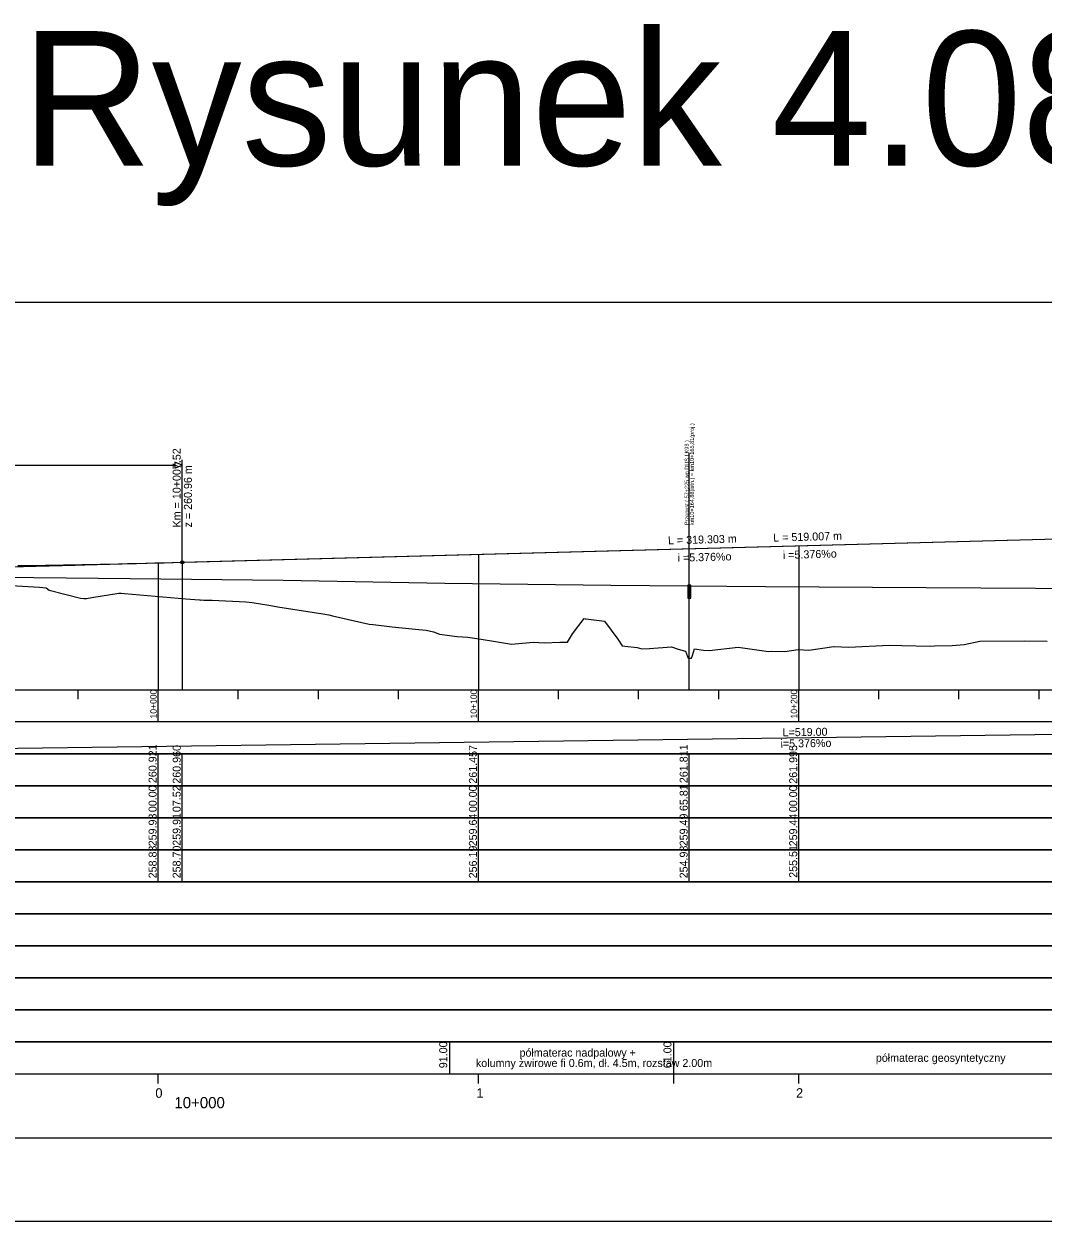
# Model space of a CAD drawing. Extents: x 6445630 to 6518227, y 5499240 to 5511716.
# Drawn here: x 6454589.3 to 6454907.5, y 5506751.3 to 5507125.3 of the extents above; entities that cross this region are included whole.
import ezdxf

# ---------------------------------------------------------------- set-up
doc = ezdxf.new("R2010")
doc.units = 0
for name, color, linetype in [('TOR_PROF-obiekty+opisy', 7, 'Continuous'), ('TOR_PROF-opisy pomocnicze', 7, 'Continuous'), ('TOR_PROF-tabelka-geometria T1', 7, 'Continuous'), ('TOR_PROF-tabelka-kilometracja', 7, 'Continuous'), ('TOR_PROF-tabelka-odleglosci T1', 7, 'Continuous'), ('TOR_PROF-tabelka-pochylenia proj T1', 7, 'Continuous'), ('TOR_PROF-tabelka-rodzaj rowu T1', 7, 'Continuous'), ('TOR_PROF-tabelka-rowyT1', 7, 'Continuous'), ('TOR_PROF-tabelka-rurociagi T1', 7, 'Continuous'), ('TOR_PROF-tabelka-rzedne istn T1', 7, 'Continuous'), ('TOR_PROF-tabelka-rzedne proj T1', 7, 'Continuous'), ('TOR_PROF-tabelka-teren istniejacy T1', 7, 'Continuous'), ('TOR_PROF-tabelka-warstwa ochronna T1', 7, 'Continuous'), ('TOR_PROF-tor istniejacy T2', 7, 'Continuous'), ('TOR_PROF-tor projektowany', 7, 'Continuous'), ('TOR_PROF-uklad odniesienia', 7, 'Continuous'), ('TOR_PROF-warstwa ochronna', 7, 'Continuous'), ('TOR_RAMKI-dodatkowe3', 7, 'Continuous'), ('TOR_RAMKI-MASKA WYCIECIA', 7, 'Continuous')]:
    doc.layers.add(name, color=color, linetype=linetype)

msp = doc.modelspace()

# ---------------------------------------------------------------- linework, layer by layer
at = {"layer": 'TOR_PROF-obiekty+opisy'}
msp.add_line((6454797.02, 5506917.3), (6454797.02, 5506991.3), dxfattribs=at)
for points in [[(6454797.5, 5506949.97), (6454796.58, 5506949.97), (6454796.58, 5506945.89), (6454797.5, 5506945.89)], [(6454797.42, 5506949.43), (6454796.67, 5506949.43), (6454796.67, 5506946.43), (6454797.42, 5506946.43)]]:
    msp.add_lwpolyline(points, close=True, dxfattribs=at)
for points in [[(6454797.5, 5506945.89), (6454797.5, 5506949.97), (6454796.58, 5506949.97), (6454796.58, 5506945.89), (6454797.5, 5506945.89)], [(6454797.42, 5506946.43), (6454796.67, 5506946.43), (6454796.67, 5506949.43), (6454797.42, 5506949.43), (6454797.42, 5506946.43)]]:
    msp.add_lwpolyline(points, dxfattribs=at)
at = {"layer": 'TOR_PROF-opisy pomocnicze'}
for p, q in [((6454638.73, 5506957.1), (6454638.73, 5506989.1)), ((6454638.73, 5506957.1), (6454638.73, 5506977.1)), ((6454571.74, 5506955.3), (6454605.24, 5506956.2))]:
    msp.add_line(p, q, dxfattribs=at)
msp.add_lwpolyline([(6454507.06, 5506987.43), (6454636.42, 5506987.43)], dxfattribs=at)
msp.add_lwpolyline([(6454638.73, 5506987.43), (6454636.42, 5506988.39), (6454636.42, 5506986.48)], close=True, dxfattribs=at)
msp.add_circle((6454638.73, 5506957.1), 0.5, dxfattribs=at)
at = {"layer": 'TOR_PROF-tabelka-geometria T1'}
for points in [[(6452331.21, 5506777.3), (6459531.21, 5506777.3)], [(6452423.2, 5506777.3), (6452515.66, 5506777.3), (6452515.66, 5506777.3), (6452555.66, 5506779.97), (6452555.66, 5506779.97), (6452695.25, 5506779.97), (6452695.25, 5506779.97), (6452735.25, 5506777.3), (6452735.25, 5506777.3), (6458247.17, 5506777.3)]]:
    msp.add_lwpolyline(points, dxfattribs=at)
at = {"layer": 'TOR_PROF-tabelka-kilometracja'}
msp.add_line((6454792.21, 5506794.3), (6454792.21, 5506797.3), dxfattribs=at)
for points in [[(6454631.21, 5506794.3), (6454631.21, 5506797.3)], [(6454631.21, 5506794.3), (6454631.21, 5506797.3)], [(6454731.21, 5506794.3), (6454731.21, 5506797.3)], [(6454831.21, 5506794.3), (6454831.21, 5506797.3)]]:
    msp.add_lwpolyline(points, dxfattribs=at)
at = {"layer": 'TOR_PROF-tabelka-odleglosci T1'}
msp.add_lwpolyline([(6452331.21, 5506877.3), (6459531.21, 5506877.3), (6459531.21, 5506887.3), (6452331.21, 5506887.3)], close=True, dxfattribs=at)
for points in [[(6454631.21, 5506877.3), (6454631.21, 5506887.3)], [(6454638.73, 5506877.3), (6454638.73, 5506887.3)], [(6454731.21, 5506877.3), (6454731.21, 5506887.3)], [(6454797.02, 5506877.3), (6454797.02, 5506887.3)], [(6454831.21, 5506877.3), (6454831.21, 5506887.3)]]:
    msp.add_lwpolyline(points, dxfattribs=at)
at = {"layer": 'TOR_PROF-tabelka-pochylenia proj T1'}
msp.add_lwpolyline([(6452331.21, 5506897.3), (6459531.21, 5506897.3), (6459531.21, 5506907.3), (6452331.21, 5506907.3)], close=True, dxfattribs=at)
msp.add_lwpolyline([(6454571.74, 5506898.8), (6455090.74, 5506905.8)], dxfattribs=at)
at = {"layer": 'TOR_PROF-tabelka-rodzaj rowu T1'}
for points in [[(6452331.21, 5506837.3), (6459531.21, 5506837.3), (6459531.21, 5506847.3), (6452331.21, 5506847.3)], [(6452331.21, 5506817.3), (6459531.21, 5506817.3), (6459531.21, 5506827.3), (6452331.21, 5506827.3)]]:
    msp.add_lwpolyline(points, close=True, dxfattribs=at)
at = {"layer": 'TOR_PROF-tabelka-rowyT1'}
msp.add_lwpolyline([(6452331.21, 5506847.3), (6459531.21, 5506847.3), (6459531.21, 5506857.3), (6452331.21, 5506857.3)], close=True, dxfattribs=at)
at = {"layer": 'TOR_PROF-tabelka-rurociagi T1'}
msp.add_lwpolyline([(6452331.21, 5506827.3), (6459531.21, 5506827.3), (6459531.21, 5506837.3), (6452331.21, 5506837.3)], close=True, dxfattribs=at)
at = {"layer": 'TOR_PROF-tabelka-rzedne istn T1'}
msp.add_lwpolyline([(6452331.21, 5506867.3), (6459531.21, 5506867.3), (6459531.21, 5506877.3), (6452331.21, 5506877.3)], close=True, dxfattribs=at)
for points in [[(6454631.21, 5506867.3), (6454631.21, 5506877.3)], [(6454638.73, 5506867.3), (6454638.73, 5506877.3)], [(6454731.21, 5506867.3), (6454731.21, 5506877.3)], [(6454797.02, 5506867.3), (6454797.02, 5506877.3)], [(6454831.21, 5506867.3), (6454831.21, 5506877.3)], [(6454631.21, 5506857.3), (6454631.21, 5506867.3)], [(6454631.21, 5506857.3), (6454631.21, 5506867.3)], [(6454631.21, 5506857.3), (6454631.21, 5506867.3)], [(6454638.73, 5506857.3), (6454638.73, 5506867.3)], [(6454638.73, 5506857.3), (6454638.73, 5506867.3)], [(6454638.73, 5506857.3), (6454638.73, 5506867.3)], [(6454731.21, 5506857.3), (6454731.21, 5506867.3)], [(6454731.21, 5506857.3), (6454731.21, 5506867.3)], [(6454731.21, 5506857.3), (6454731.21, 5506867.3)], [(6454797.02, 5506857.3), (6454797.02, 5506867.3)], [(6454797.02, 5506857.3), (6454797.02, 5506867.3)], [(6454797.02, 5506857.3), (6454797.02, 5506867.3)], [(6454831.21, 5506857.3), (6454831.21, 5506867.3)], [(6454831.21, 5506857.3), (6454831.21, 5506867.3)], [(6454831.21, 5506857.3), (6454831.21, 5506867.3)]]:
    msp.add_lwpolyline(points, dxfattribs=at)
at = {"layer": 'TOR_PROF-tabelka-rzedne proj T1'}
msp.add_lwpolyline([(6452331.21, 5506887.3), (6459531.21, 5506887.3), (6459531.21, 5506897.3), (6452331.21, 5506897.3)], close=True, dxfattribs=at)
for points in [[(6454631.21, 5506887.3), (6454631.21, 5506897.3)], [(6454638.73, 5506887.3), (6454638.73, 5506897.3)], [(6454731.21, 5506887.3), (6454731.21, 5506897.3)], [(6454797.02, 5506887.3), (6454797.02, 5506897.3)], [(6454831.21, 5506887.3), (6454831.21, 5506897.3)]]:
    msp.add_lwpolyline(points, dxfattribs=at)
at = {"layer": 'TOR_PROF-tabelka-teren istniejacy T1'}
msp.add_lwpolyline([(6452331.21, 5506857.3), (6459531.21, 5506857.3), (6459531.21, 5506867.3), (6452331.21, 5506867.3)], close=True, dxfattribs=at)
msp.add_lwpolyline([(6452331.21, 5506857.3), (6459531.21, 5506857.3), (6459531.21, 5506867.3), (6452331.21, 5506867.3)], close=True, dxfattribs=at)
msp.add_lwpolyline([(6452331.21, 5506857.3), (6459531.21, 5506857.3), (6459531.21, 5506867.3), (6452331.21, 5506867.3)], close=True, dxfattribs=at)
at = {"layer": 'TOR_PROF-tabelka-warstwa ochronna T1'}
msp.add_lwpolyline([(6452331.21, 5506807.3), (6459531.21, 5506807.3), (6459531.21, 5506817.3), (6452331.21, 5506817.3)], close=True, dxfattribs=at)
at = {"layer": 'TOR_PROF-tor istniejacy T2'}
msp.add_lwpolyline([(6454572.26, 5506952.6), (6454622.45, 5506952.05), (6454670.18, 5506951.5), (6454720.72, 5506950.6), (6454772.48, 5506950), (6454820.8, 5506949.55), (6454871.02, 5506949.25), (6454922.15, 5506948.95), (6454973.13, 5506948.5), (6455022.2, 5506948.45), (6455072.68, 5506948.1), (6455122.4, 5506947.95), (6455172.68, 5506947.85), (6455222.98, 5506947.65), (6455274.03, 5506947.65)], dxfattribs=at)
at = {"layer": 'TOR_PROF-tor projektowany'}
for p, q in [((6454571.74, 5506955.3), (6455090.74, 5506969.25)), ((6454638.73, 5506957.1), (6454958.03, 5506965.68))]:
    msp.add_line(p, q, dxfattribs=at)
for points in [[(6454831.21, 5506962.28), (6454831.21, 5506922.3), (6454831.21, 5506917.3), (6454831.21, 5506917.3)], [(6454831.21, 5506962.28), (6454831.21, 5506922.3), (6454831.21, 5506917.3), (6454831.21, 5506917.3)], [(6454587.42, 5506956.05), (6454590.27, 5506956.09), (6454593.12, 5506956.14), (6454595.97, 5506956.18), (6454598.83, 5506956.23), (6454601.68, 5506956.28), (6454604.53, 5506956.33), (6454607.38, 5506956.38), (6454610.23, 5506956.44), (6454613.08, 5506956.5), (6454615.93, 5506956.55), (6454618.78, 5506956.62), (6454621.63, 5506956.68), (6454624.48, 5506956.75), (6454627.33, 5506956.81), (6454630.18, 5506956.88), (6454633.03, 5506956.95), (6454635.88, 5506957.03), (6454638.73, 5506957.1)], [(6454631.21, 5506956.91), (6454631.21, 5506922.3), (6454631.21, 5506917.3), (6454631.21, 5506917.3)], [(6454631.21, 5506956.91), (6454631.21, 5506922.3), (6454631.21, 5506917.3), (6454631.21, 5506917.3)], [(6454638.73, 5506957.1), (6454638.73, 5506922.3), (6454638.73, 5506917.3), (6454638.73, 5506917.3)], [(6454638.73, 5506957.1), (6454638.73, 5506922.3), (6454638.73, 5506917.3), (6454638.73, 5506917.3)], [(6454731.21, 5506959.59), (6454731.21, 5506922.3), (6454731.21, 5506917.3), (6454731.21, 5506917.3)], [(6454731.21, 5506959.59), (6454731.21, 5506922.3), (6454731.21, 5506917.3), (6454731.21, 5506917.3)]]:
    msp.add_lwpolyline(points, dxfattribs=at)
at = {"layer": 'TOR_PROF-uklad odniesienia'}
for p, q in [((6452331.21, 5506917.3), (6459531.21, 5506917.3)), ((6454606.21, 5506914.3), (6454606.21, 5506917.3)), ((6454631.21, 5506907.3), (6454631.21, 5506917.3)), ((6454656.21, 5506914.3), (6454656.21, 5506917.3)), ((6454681.21, 5506914.3), (6454681.21, 5506917.3)), ((6454706.21, 5506914.3), (6454706.21, 5506917.3)), ((6454731.21, 5506907.3), (6454731.21, 5506917.3)), ((6454756.21, 5506914.3), (6454756.21, 5506917.3)), ((6454781.21, 5506914.3), (6454781.21, 5506917.3)), ((6454806.21, 5506914.3), (6454806.21, 5506917.3)), ((6454831.21, 5506907.3), (6454831.21, 5506917.3)), ((6454856.21, 5506914.3), (6454856.21, 5506917.3)), ((6454881.21, 5506914.3), (6454881.21, 5506917.3)), ((6454906.21, 5506914.3), (6454906.21, 5506917.3))]:
    msp.add_line(p, q, dxfattribs=at)
at = {"layer": 'TOR_PROF-warstwa ochronna'}
msp.add_lwpolyline([(6452331.21, 5506797.3), (6459531.21, 5506797.3), (6459531.21, 5506807.3), (6452331.21, 5506807.3)], close=True, dxfattribs=at)
for points in [[(6454722.21, 5506797.3), (6454722.21, 5506807.3)], [(6454792.21, 5506797.3), (6454792.21, 5506807.3)]]:
    msp.add_lwpolyline(points, dxfattribs=at)
at = {"layer": 'TOR_RAMKI-dodatkowe3'}
for p, q in [((6454583.5, 5506949.95), (6454594.17, 5506949.36)), ((6454594.17, 5506949.36), (6454596.2, 5506949.11)), ((6454596.2, 5506949.11), (6454597.13, 5506948.35)), ((6454597.13, 5506948.35), (6454606.93, 5506945.87)), ((6454606.93, 5506945.87), (6454607.97, 5506945.84)), ((6454607.97, 5506945.84), (6454608.86, 5506945.8)), ((6454608.86, 5506945.8), (6454610.46, 5506946.07)), ((6454610.46, 5506946.07), (6454618.96, 5506947.44)), ((6454618.96, 5506947.44), (6454619.37, 5506947.43)), ((6454619.37, 5506947.43), (6454619.66, 5506947.45)), ((6454619.66, 5506947.45), (6454620.72, 5506947.32)), ((6454620.72, 5506947.32), (6454639.87, 5506945.72)), ((6454639.87, 5506945.72), (6454644.14, 5506945.34)), ((6454644.14, 5506945.34), (6454644.44, 5506945.31)), ((6454644.44, 5506945.31), (6454644.64, 5506945.34)), ((6454644.64, 5506945.34), (6454645.41, 5506945.28)), ((6454645.41, 5506945.28), (6454648.04, 5506945.32)), ((6454648.04, 5506945.32), (6454658.56, 5506944.7)), ((6454658.56, 5506944.7), (6454660.56, 5506944.59)), ((6454660.56, 5506944.59), (6454665.72, 5506943.72)), ((6454665.72, 5506943.72), (6454668.6, 5506943.19)), ((6454668.6, 5506943.19), (6454682.61, 5506940.96)), ((6454682.61, 5506940.96), (6454684.44, 5506940.64)), ((6454684.44, 5506940.64), (6454685.63, 5506940.4)), ((6454685.63, 5506940.4), (6454697.12, 5506937.73)), ((6454760.57, 5506934.79), (6454764.24, 5506939.49)), ((6454764.24, 5506939.49), (6454764.47, 5506939.45)), ((6454764.47, 5506939.45), (6454764.69, 5506939.4)), ((6454764.69, 5506939.4), (6454770.54, 5506938.7)), ((6454770.54, 5506938.7), (6454774.68, 5506933.04)), ((6454697.12, 5506937.73), (6454698.34, 5506937.62)), ((6454698.34, 5506937.62), (6454704.3, 5506936.95)), ((6454704.3, 5506936.95), (6454712.56, 5506936.09)), ((6454712.56, 5506936.09), (6454714.84, 5506935.86)), ((6454714.84, 5506935.86), (6454717.15, 5506935.42)), ((6454717.15, 5506935.42), (6454718.98, 5506934.69)), ((6454718.98, 5506934.69), (6454724.58, 5506933.87)), ((6454759.01, 5506932.17), (6454760.57, 5506934.79)), ((6454724.58, 5506933.87), (6454727.91, 5506933.67)), ((6454727.91, 5506933.67), (6454731.46, 5506933.22)), ((6454731.46, 5506933.22), (6454736.52, 5506932.4)), ((6454736.52, 5506932.4), (6454741.56, 5506931.5)), ((6454741.56, 5506931.5), (6454748.34, 5506932.2)), ((6454748.34, 5506932.2), (6454751.66, 5506931.93)), ((6454751.66, 5506931.93), (6454756.62, 5506932.11)), ((6454756.62, 5506932.11), (6454757.3, 5506932.14)), ((6454757.3, 5506932.14), (6454759.01, 5506932.17)), ((6454774.68, 5506933.04), (6454776.01, 5506931)), ((6454776.01, 5506931), (6454776.88, 5506930.9)), ((6454776.88, 5506930.9), (6454780.78, 5506930.46)), ((6454780.78, 5506930.46), (6454782.24, 5506930.02)), ((6454784.63, 5506930.13), (6454791.44, 5506930.72)), ((6454791.44, 5506930.72), (6454793.57, 5506930)), ((6454803.22, 5506929.59), (6454812.29, 5506930.56)), ((6454812.29, 5506930.56), (6454821.78, 5506929.22)), ((6454834.32, 5506929.62), (6454842.16, 5506930.83)), ((6454842.16, 5506930.83), (6454842.3, 5506930.83)), ((6454842.3, 5506930.83), (6454846.86, 5506930.62)), ((6454846.86, 5506930.62), (6454859.44, 5506931.16)), ((6454859.44, 5506931.16), (6454863.4, 5506931.08)), ((6454863.4, 5506931.08), (6454872.22, 5506930.85)), ((6454872.22, 5506930.85), (6454873.6, 5506931.04)), ((6454873.6, 5506931.04), (6454879.07, 5506931.13)), ((6454879.07, 5506931.13), (6454882.8, 5506931.38)), ((6454882.8, 5506931.38), (6454887.76, 5506932.49)), ((6454887.76, 5506932.49), (6454901.6, 5506932.61)), ((6454901.6, 5506932.61), (6454908.72, 5506932.45)), ((6454782.24, 5506930.02), (6454784.63, 5506930.13)), ((6454793.57, 5506930), (6454795.85, 5506929.37)), ((6454795.85, 5506929.37), (6454796.42, 5506927.69)), ((6454796.42, 5506927.69), (6454796.67, 5506927.13)), ((6454796.67, 5506927.13), (6454796.97, 5506927.2)), ((6454796.97, 5506927.2), (6454797.76, 5506927.19)), ((6454797.76, 5506927.19), (6454798.07, 5506927.97)), ((6454798.07, 5506927.97), (6454798.6, 5506930.08)), ((6454798.6, 5506930.08), (6454801.49, 5506929.64)), ((6454801.49, 5506929.64), (6454803.22, 5506929.59)), ((6454821.78, 5506929.22), (6454822.68, 5506929.31)), ((6454822.68, 5506929.31), (6454826.82, 5506929.25)), ((6454826.82, 5506929.25), (6454831.02, 5506929.87)), ((6454831.02, 5506929.87), (6454834.32, 5506929.62))]:
    msp.add_line(p, q, dxfattribs=at)
at = {"layer": 'TOR_RAMKI-MASKA WYCIECIA'}
msp.add_lwpolyline([(6453880.05, 5506751.3), (6455570.05, 5506751.3), (6455570.05, 5507038.3), (6453880.05, 5507038.3)], close=True, dxfattribs=at)

# ---------------------------------------------------------------- texts
at = {"layer": 'TOR_PROF-obiekty+opisy'}
for s, p in [(' km10+164,88(istn.) = km10+165,81(proj.) ', (6454798.46, 5506968.24)), (' Przepust ( 57+225 wg DUŚ LK93 )', (6454796.84, 5506968.24))]:
    msp.add_text(s, height=1.25, rotation=90, dxfattribs=at).set_placement(p)
at = {"layer": 'TOR_PROF-opisy pomocnicze'}
for s, rotation, p in [('Km = 10+007.52', 90, (6454638.23, 5506968)), ('z = 260.96 m', 90, (6454641.73, 5506968)), ('L = 319.303 m', 1.5396, (6454790.4, 5506962.68)), ('L = 519.007 m', 1.5396, (6454823.26, 5506963.56)), ('  i =5.376%o', 1.5396, (6454824.41, 5506958.09)), ('  i =5.376%o', 1.5396, (6454791.55, 5506957.21))]:
    msp.add_text(s, height=2.5, rotation=rotation, dxfattribs=at).set_placement(p)
at = {"layer": 'TOR_PROF-tabelka-kilometracja'}
for s, p in [('0', (6454630.32, 5506789.8)), ('1', (6454730.56, 5506789.8)), ('2', (6454830.33, 5506789.8))]:
    msp.add_text(s, height=3, dxfattribs=at).set_placement(p)
msp.add_text('10+000', height=3.5, rotation=360, dxfattribs=at).set_placement((6454636.26, 5506786.55))
at = {"layer": 'TOR_PROF-tabelka-odleglosci T1'}
for s, p in [('00.00', (6454630.71, 5506879.04)), ('07.52', (6454638.23, 5506879.06)), ('00.00', (6454730.71, 5506879.04)), ('65.81', (6454796.52, 5506879.38)), ('00.00', (6454830.71, 5506879.04))]:
    msp.add_text(s, height=2.5, rotation=90, dxfattribs=at).set_placement(p)
at = {"layer": 'TOR_PROF-tabelka-pochylenia proj T1'}
for s, p in [('L=519.00', (6454826.16, 5506902.73)), ('i=5.376%o', (6454825.51, 5506899.22))]:
    msp.add_text(s, height=2.5, rotation=0.7727, dxfattribs=at).set_placement(p)
at = {"layer": 'TOR_PROF-tabelka-rzedne istn T1'}
for s, p in [('259.93', (6454630.71, 5506868.37)), ('259.91', (6454638.23, 5506868.54)), ('259.64', (6454730.71, 5506868.37)), ('259.49', (6454796.52, 5506868.37)), ('259.44', (6454830.71, 5506868.37)), ('258.83', (6454630.71, 5506858.37)), ('258.70', (6454638.23, 5506858.37)), ('256.19', (6454730.71, 5506858.37)), ('254.98', (6454796.52, 5506858.36)), ('255.51', (6454830.71, 5506858.54))]:
    msp.add_text(s, height=2.5, rotation=90, dxfattribs=at).set_placement(p)
at = {"layer": 'TOR_PROF-tabelka-rzedne proj T1'}
for s, p in [('260.921', (6454630.71, 5506888.11)), ('260.960', (6454638.23, 5506887.94)), ('261.457', (6454730.71, 5506887.94)), ('261.811', (6454796.52, 5506888.11)), ('261.995', (6454830.71, 5506887.93))]:
    msp.add_text(s, height=2.5, rotation=90, dxfattribs=at).set_placement(p)
at = {"layer": 'TOR_PROF-uklad odniesienia'}
msp.add_text('Rysunek 4.08', height=42, dxfattribs=at).set_placement((6454588.6, 5507081.05))
for s, p in [('10+000', (6454630.71, 5506908.32)), ('10+100', (6454730.71, 5506908.32)), ('10+200', (6454830.71, 5506908.32))]:
    msp.add_text(s, height=2, rotation=90, dxfattribs=at).set_placement(p)
at = {"layer": 'TOR_PROF-warstwa ochronna'}
for s, p in [('91.00', (6454721.45, 5506799.05)), ('61.00', (6454791.45, 5506799.05))]:
    msp.add_text(s, height=2.5, rotation=90, dxfattribs=at).set_placement(p)
for s, p in [('półmaterac nadpalowy + ', (6454744.01, 5506802.67)), ('półmaterac geosyntetyczny', (6454855.26, 5506801.05)), ('kolumny żwirowe fi 0.6m, dł. 4.5m, rozstaw 2.00m', (6454730.4, 5506799.43))]:
    msp.add_text(s, height=2.5, dxfattribs=at).set_placement(p)

doc.saveas('drawing.dxf')
